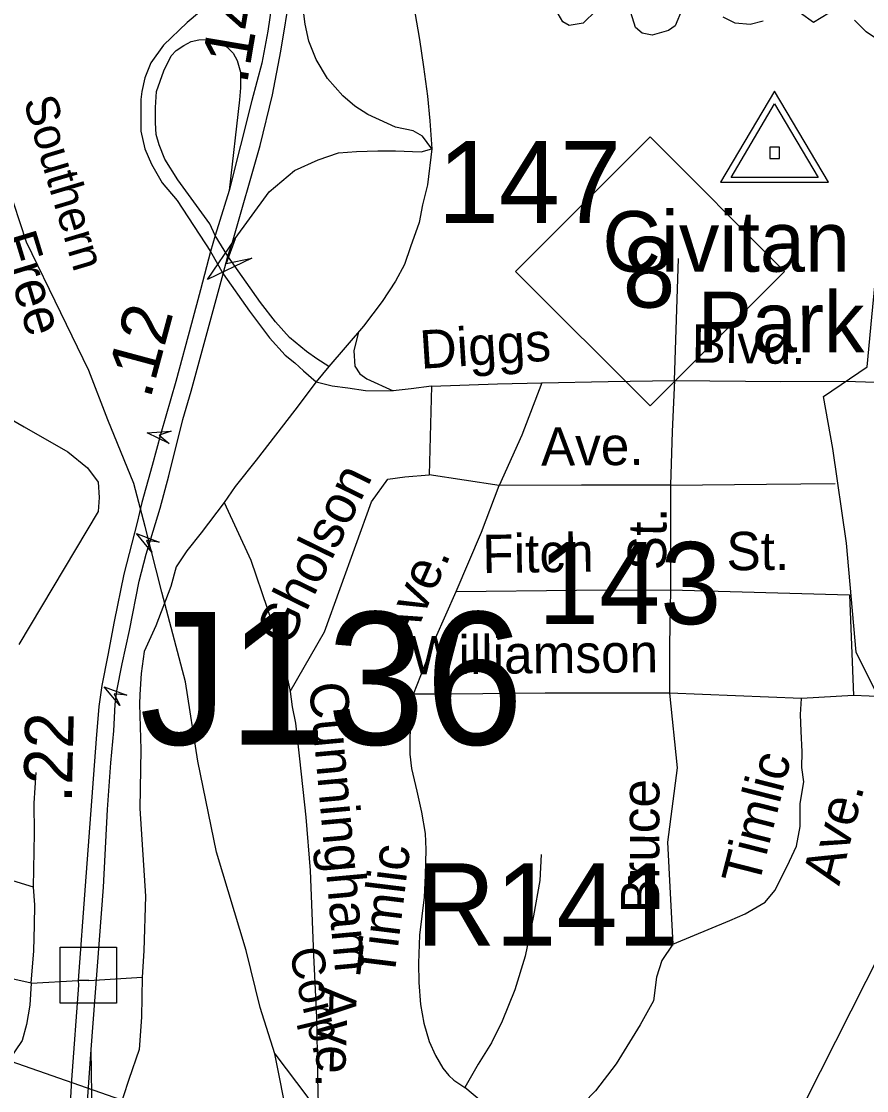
# Model space of a CAD drawing. Extents: x 1547597 to 1699558, y 810033 to 920809.
# Drawn here: x 1636237 to 1638330, y 849529 to 852177 of the extents above; entities that cross this region are included whole.
import ezdxf

# ---------------------------------------------------------------- set-up
doc = ezdxf.new("R2010")
doc.units = 0
for name, color, linetype in [('Exist Boundary Land Use Park Urban  Label', 7, 'Continuous'), ('Exist Hydrographic Creek Single Shore', 7, 'Continuous'), ('Exist Railroad Mainline', 7, 'Continuous'), ('Exist Railroad Mainline Label', 7, 'Continuous'), ('Exist Railroad Siding', 7, 'Continuous'), ('Exist Road Non-System Structure Non-Sys Other CELL', 7, 'Continuous'), ('Exist Road Non-System Structure Non-Sys Other Number Label', 7, 'Continuous'), ('Exist Road Non-System Type 51', 7, 'Continuous'), ('Exist Road Non-System Type 51 Label', 7, 'Continuous'), ('Exist Road Primary Interstate Structure Ovrhead Sign Attributed CELL', 7, 'Continuous'), ('Exist Road Primary NC Shield CELL', 7, 'Continuous'), ('Exist Road Primary NC Shield Number Label', 7, 'Continuous'), ('Exist Road Primary US Divided Attributed', 7, 'Continuous'), ('Exist Road Primary US Ramp 1 Lane  Attributed', 7, 'Continuous'), ('Exist Road Primary US Structure Non-Sys NCDOT Attributed CELL', 7, 'Continuous'), ('Exist Road Primary US Structure RailRoad Attributed CELL', 7, 'Continuous'), ('Exist Road Primary US Structure RailRoad Number Label', 7, 'Continuous'), ('Exist Road Secondary Mileage Hundredths English Label', 7, 'Continuous'), ('Exist Road Secondary Structure Standard Bridge Attributed CELL', 7, 'Continuous'), ('Exist Road Secondary Structure Standard Bridge Number Label', 7, 'Continuous'), ('Exist Survey Geodetic Marker CELL', 7, 'Continuous'), ('Exist Utilities Electrical Transmission Line', 7, 'Continuous')]:
    doc.layers.add(name, color=color, linetype=linetype)

msp = doc.modelspace()

# ---------------------------------------------------------------- linework, layer by layer
at = {"layer": 'Exist Hydrographic Creek Single Shore'}
for points in [[(1637873.4, 852207.4), (1637855.4, 852166.3), (1637839.1, 852154.7), (1637799, 852143.1), (1637774.2, 852148.3), (1637757.8, 852162.1), (1637746.2, 852199)], [(1637659.7, 852204.3), (1637628, 852172.6), (1637593.2, 852167.3), (1637577.9, 852175.8), (1637566.3, 852195.8)], [(1638073.9, 852177.9), (1638041.1, 852169.4), (1638004.2, 852172.6), (1637974.7, 852187.4)], [(1638064.9, 849279.6), (1638441.6, 850024.2), (1638445.8, 850051.7), (1638511.2, 850074.9), (1638538.7, 850150.9), (1638506, 850271.2), (1638468, 850347.1), (1638385.7, 850450.5), (1638303.4, 850615.1), (1638280.1, 850885.3), (1638246.4, 851119.5), (1638223.2, 851248.3), (1638330.8, 851322.1), (1638342.4, 851444.5), (1638367.9, 851708.1), (1638376.2, 851845.5), (1638377.2, 852035.4), (1638381.4, 852115.6), (1638328.7, 852151.5), (1638299.7, 852180)], [(1638235.8, 852197.9), (1638197.8, 852174.7), (1638166.2, 852197.9)]]:
    msp.add_lwpolyline(points, dxfattribs=at)
at = {"layer": 'Exist Railroad Mainline'}
for points in [[(1636864.9, 849620.4), (1636828.5, 849735.4), (1636793.3, 849876.3), (1636719.8, 850119.8), (1636674, 850345.5), (1636643.2, 850541.6), (1636584.8, 850763.4), (1636543.6, 850926.4), (1636515.1, 851032.8), (1636450.7, 851190.5), (1636404, 851313), (1636334.6, 851455.7), (1636249.7, 851630.7), (1636202.8, 851773.8)], [(1636897.8, 849454.4), (1636864.9, 849620.4)]]:
    msp.add_lwpolyline(points, dxfattribs=at)
at = {"layer": 'Exist Railroad Siding'}
msp.add_lwpolyline([(1636864.9, 849620.4), (1636946, 849512), (1637023.2, 849445.5)], dxfattribs=at)
at = {"layer": 'Exist Road Non-System Structure Non-Sys Other CELL'}
msp.add_lwpolyline([(1636333.1, 849884.7), (1636472.1, 849884.7), (1636472.1, 849745.6), (1636333.1, 849745.6)], close=True, dxfattribs=at)
at = {"layer": 'Exist Road Non-System Type 51'}
for p, q in [((1637853.7, 851288), (1637864.2, 851589.9)), ((1636998.3, 851322.8), (1636967, 851284.2)), ((1637419.7, 851027.6), (1637246.7, 851054.5)), ((1638168.4, 850500.5), (1637841.6, 850513.3)), ((1638297.1, 850507.6), (1638168.4, 850500.5)), ((1636404.2, 849802.2), (1636377.7, 849801.9))]:
    msp.add_line(p, q, dxfattribs=at)
for points in [[(1637146.1, 852607.8), (1637158.8, 852523.5), (1637180.4, 852377.1), (1637222.6, 852132.5), (1637232.7, 852064.7), (1637242.1, 851992.4), (1637248.4, 851930.9), (1637253.3, 851861.6)], [(1637253.3, 851861.6), (1637242.4, 851772.8), (1637230.5, 851722.8), (1637221.5, 851679.4), (1637200.8, 851618.9), (1637185.5, 851574.8), (1637163.3, 851534.3), (1637130.5, 851483.2), (1637083.9, 851422.7), (1636998.3, 851322.8)], [(1637071.6, 851408.3), (1637060.2, 851361.7), (1637062.7, 851323.1), (1637075.1, 851304.4), (1637092.5, 851292), (1637157.2, 851262.1)], [(1636001.1, 851313.5), (1636243.7, 851173), (1636351.9, 851111.2), (1636400.5, 851071.4), (1636427, 851036), (1636429.2, 850998.5), (1636427, 850963.1), (1636230.5, 850633.9)], [(1636967, 851284.2), (1636913.7, 851214.2), (1636817.9, 851090.8), (1636766, 851025.7), (1636739.4, 850985.9)], [(1636967, 851284.2), (1637006.7, 851274.6), (1637045.3, 851269.6), (1637088.8, 851263.4), (1637157.2, 851262.1)], [(1637252, 851273.7), (1637415.6, 851279.6), (1637525.6, 851281.9)], [(1637525.6, 851281.9), (1637475.7, 851152.7), (1637419.7, 851027.6)], [(1637525.6, 851281.9), (1637689.5, 851285.4), (1637853.7, 851288)], [(1637853.7, 851288), (1637848.4, 851162), (1637844.3, 851028.9)], [(1637853.7, 851288), (1638117.3, 851285.2), (1638278.6, 851286.6), (1638350.7, 851283.8), (1638381.9, 851286.6), (1638403.4, 851298.5)], [(1637252, 851273.7), (1637202.2, 851267.4), (1637157.2, 851262.1)], [(1637252, 851273.7), (1637246.7, 851054.5)], [(1636902.1, 850517.4), (1636987.2, 850665.7), (1637103.7, 850987.4), (1637144.3, 851043.9), (1637186.7, 851049.2), (1637246.7, 851054.5)], [(1637313.7, 850765.2), (1637376, 850912.2), (1637419.7, 851027.6)], [(1637844.3, 851028.9), (1637623.7, 851028.4), (1637419.7, 851027.6)], [(1637844.3, 851028.9), (1637844.3, 850900), (1637844.2, 850769.9)], [(1637844.3, 851028.9), (1638081.6, 851031.5), (1638251.5, 851032.9)], [(1636739.4, 850985.9), (1636681.9, 850910.6), (1636646.5, 850866.3), (1636619.9, 850826.5), (1636606.7, 850777.7), (1636569.6, 850680.4), (1636541.4, 850617), (1636533.7, 850562.3), (1636530.4, 850510.6), (1636529.1, 850486.6)], [(1636739.4, 850985.9), (1636805.3, 850842.9), (1636845.5, 850724.3), (1636874.1, 850635.8), (1636889.2, 850579.7), (1636902.1, 850517.4), (1636907.5, 850479.5), (1636915.3, 850439.1)], [(1637207.9, 850510.8), (1637262, 850650), (1637313.7, 850765.2)], [(1637313.7, 850765.2), (1637611.8, 850768.7), (1637844.2, 850769.9)], [(1637844.2, 850769.9), (1637841.6, 850633.6), (1637841.6, 850513.3)], [(1637844.2, 850769.9), (1638287.2, 850756.8), (1638297.1, 850507.6)], [(1637207.9, 850510.8), (1637201.1, 850452.9), (1637198.4, 850404.9), (1637198.9, 850362.3), (1637203.2, 850327), (1637216.3, 850270.7), (1637227.4, 850218.6), (1637236.7, 850166.4), (1637238.1, 850126.4), (1637237.1, 850063.1), (1637234.3, 850008.4), (1637222.8, 849914.6), (1637219.8, 849844.6), (1637221, 849796.7), (1637225.1, 849743), (1637233.4, 849696.4), (1637246.9, 849650.9), (1637262.2, 849616), (1637280.6, 849584.8), (1637295, 849566.9), (1637307.4, 849555.2), (1637335, 849536.9)], [(1637841.6, 850513.3), (1637533.8, 850513.8), (1637302, 850511.5), (1637207.9, 850510.8)], [(1637841.6, 850513.3), (1637860.8, 850328.8), (1637836.8, 850144.6), (1637849.6, 849892.3)], [(1636529.1, 850486.6), (1636532.4, 850373.8), (1636530.1, 850227.8), (1636544.6, 850011), (1636539.9, 849875.6), (1636536.1, 849810)], [(1637849.6, 849892.3), (1637991, 849951), (1638028.6, 849967.1), (1638078.8, 849996.2), (1638102.4, 850024.9), (1638133.1, 850084.8), (1638155.9, 850134.6), (1638165.2, 850183.1), (1638165.3, 850240.2), (1638174.2, 850294), (1638169.4, 850329.2), (1638170.2, 850368.2), (1638167.7, 850419.2), (1638166, 850460.4), (1638168.4, 850500.5)], [(1638761.7, 850490.9), (1638569.1, 850496.1), (1638297.1, 850507.6)], [(1636915.3, 850439.1), (1636925.7, 850351.2), (1636941.4, 850206.8), (1636952.3, 850074.7), (1636960.3, 849864.7), (1636967.7, 849710.4), (1636969.8, 849576.5), (1636970.8, 849514.5), (1636977.9, 849473.7), (1636991.5, 849430.2), (1637002.2, 849405.6), (1637020.8, 849375.8), (1637038.5, 849361.4), (1637064.2, 849345.1), (1637113.8, 849326.3), (1637211.3, 849288.9), (1637346.5, 849242.7), (1637467.8, 849199)], [(1636267.1, 850033.2), (1636269.1, 850167.1), (1636268.4, 850241.1), (1636273.5, 850317)], [(1636267.1, 850033.2), (1636205.5, 850052.1), (1636117.9, 850083.5), (1636056.5, 850114.3), (1635987.1, 850157.4), (1635945.6, 850192), (1635904.4, 850234.7), (1635869, 850273.2)], [(1637523.8, 850113.9), (1637520.7, 850050), (1637505.3, 849962.2), (1637483.9, 849862.6), (1637458.6, 849779.1), (1637427.4, 849701.5), (1637400.7, 849648), (1637368, 849594.8), (1637335, 849536.9)], [(1636261.5, 849795.2), (1636205.7, 849808.1), (1636161.9, 849816.8), (1636124.1, 849827.4), (1636082.4, 849842.1), (1636038.5, 849860.6), (1635981.1, 849891.6), (1635917.7, 849930.5), (1635834.7, 849991.8), (1635783.2, 850030.6), (1635733.9, 850063.3), (1635694.1, 850087.9), (1635654.6, 850110.5)], [(1636261.5, 849795.2), (1636268.1, 849875.3), (1636269.6, 849939.1), (1636270.4, 849989.1), (1636267.1, 850033.2)], [(1637849.6, 849892.3), (1637822.4, 849851.6), (1637809.7, 849809.9), (1637802, 849751.7), (1637769.2, 849692.3), (1637709.8, 849595.3), (1637658.4, 849529.1), (1637599.8, 849468.9), (1637567.5, 849447.3), (1637535.4, 849440), (1637511.4, 849442.2), (1637471.5, 849450.9), (1637431.9, 849467.5), (1637376.5, 849502.2), (1637335, 849536.9)], [(1636261.5, 849795.2), (1636377.7, 849801.9)], [(1636404.2, 849802.2), (1636536.1, 849810)], [(1636536.1, 849810), (1636534.1, 849711), (1636528.9, 849631.3), (1636502.7, 849556.5), (1636475.2, 849471.4), (1636469.2, 849415.9), (1636465.9, 849369), (1636467.2, 849331.5), (1636475.2, 849289.3), (1636492.7, 849229), (1636558.1, 849060.8), (1636564.5, 848989.6), (1636566.5, 848937.3), (1636572.5, 848838.6), (1636568.5, 848739.9), (1636572.5, 848594.9), (1636576.5, 848478.1), (1636578.6, 848381.4), (1636582.6, 848244.5)], [(1636261.5, 849795.2), (1636258, 849741.1), (1636249.8, 849693.4), (1636239.2, 849653.6), (1636190.6, 849582)]]:
    msp.add_lwpolyline(points, dxfattribs=at)
at = {"layer": 'Exist Road Primary Interstate Structure Ovrhead Sign Attributed CELL'}
msp.add_lwpolyline([(1636602.5, 851132.3), (1636548.5, 851157.9), (1636608.1, 851162.8), (1636577.9, 851152.6)], close=True, dxfattribs=at)
at = {"layer": 'Exist Road Primary NC Shield CELL'}
msp.add_lwpolyline([(1637460.7, 851558.2), (1637793.7, 851891.2), (1638126.7, 851558.2), (1637793.7, 851225.2)], close=True, dxfattribs=at)
at = {"layer": 'Exist Road Primary US Divided Attributed'}
for points in [[(1636877.6, 852558.1), (1636877.6, 852417.6), (1636866.7, 852281.8), (1636857.7, 852226.3), (1636846.8, 852152.9), (1636832.2, 852073.5), (1636807.4, 851981.5), (1636751.3, 851758.4)], [(1636759.6, 851630.1), (1636828.1, 851869.5), (1636858.8, 851995.6), (1636879.4, 852103.4), (1636903, 852249.9), (1636930, 852541)], [(1636751.3, 851758.4), (1636717, 851647.1)], [(1636717, 851647.1), (1636705.6, 851607.1)], [(1636748.4, 851595.7), (1636759.6, 851630.1)], [(1636705.6, 851607.1), (1636680.8, 851512.2), (1636657.9, 851429.4), (1636619.2, 851285.4), (1636582, 851156.4), (1636560.6, 851077.1), (1636535.6, 850985.8), (1636523.9, 850936.4)], [(1636736.9, 851552.3), (1636748.4, 851595.7)], [(1636545.9, 850857.8), (1636580.9, 850971.9), (1636601.8, 851052), (1636637, 851191), (1636657.5, 851261.1), (1636702.3, 851424.7), (1636736.9, 851552.3)], [(1636523.9, 850936.4), (1636490.4, 850808.1), (1636467.1, 850691.1), (1636450.7, 850607.6), (1636436.4, 850532.7), (1636428.9, 850480.2), (1636422.2, 850400.8), (1636395.1, 850036.2), (1636377.7, 849801.9)], [(1636409.6, 849630.9), (1636440.2, 850033.3), (1636450.5, 850225.3), (1636458.2, 850340.7), (1636465.7, 850420.6), (1636468.9, 850485.5), (1636473, 850519), (1636486.6, 850586.6), (1636504.6, 850668.6), (1636528.7, 850790.7), (1636545.9, 850857.8)], [(1636377.7, 849801.9), (1636378, 849790.8), (1636360.7, 849556), (1636351.3, 849379.7)], [(1636565.7, 848077.7), (1636537.5, 848119.2), (1636508.1, 848174.8), (1636480.6, 848224.3), (1636449.1, 848292.6), (1636419, 848367), (1636402.2, 848413.2), (1636382.8, 848486.9), (1636374.6, 848544.3), (1636364.7, 848604.8), (1636357.4, 848678.4), (1636354, 848730.7), (1636355.4, 848785.6), (1636355.8, 848880.9), (1636380.1, 849210.2), (1636392.9, 849397.8), (1636409.6, 849630.9)]]:
    msp.add_lwpolyline(points, dxfattribs=at)
at = {"layer": 'Exist Road Primary US Ramp 1 Lane  Attributed'}
for p, q in [((1636748.4, 851595.7), (1636717, 851647.1)), ((1636705.6, 851607.1), (1636736.9, 851552.3))]:
    msp.add_line(p, q, dxfattribs=at)
for points in [[(1636877.6, 852558.1), (1636859.9, 852450.5), (1636845.7, 852398.1), (1636828.6, 852360.5), (1636805.3, 852323.5), (1636780.9, 852293.9), (1636713.6, 852230.8), (1636647.6, 852174.5), (1636588.9, 852118.2), (1636557.1, 852074.2), (1636542.4, 852037.5), (1636535.1, 852003.2), (1636532.6, 851983.6), (1636532.6, 851954.3), (1636532.7, 851905.7), (1636542.4, 851861.6), (1636558.8, 851823.7), (1636585.7, 851777.2), (1636623.1, 851734), (1636705.6, 851607.1)], [(1637253.3, 851861.6), (1637229.7, 851892.7), (1637206.9, 851905.8), (1637163.4, 851915.4), (1637143.2, 851924.2), (1637094.5, 851946.7), (1637062.6, 851967.3), (1637032.7, 851992.9), (1636994.8, 852036), (1636966.7, 852082.5), (1636948.4, 852128.2), (1636939.4, 852170.1), (1636933, 852222.6), (1636930, 852541)], [(1636717, 851647.1), (1636703.7, 851675.8), (1636624.7, 851785), (1636592.5, 851836.3), (1636578.2, 851871.6), (1636570.4, 851897.2), (1636568.9, 851926.1), (1636568.9, 851963.9), (1636571.9, 852003.2), (1636589.5, 852054.6), (1636608.2, 852091.8), (1636620.1, 852104.9), (1636639.3, 852117.7), (1636657.6, 852127.1), (1636676, 852131.2), (1636700.7, 852132.7), (1636728.1, 852125.7), (1636745.7, 852114.1), (1636761, 852098.8), (1636771.5, 852080.4), (1636779.8, 852051.6), (1636779.8, 852012.6), (1636776.8, 851982.9), (1636751.3, 851758.4)], [(1636759.6, 851630.1), (1636850.2, 851754.9), (1636912.8, 851808.1), (1636972.2, 851834.7), (1637022.3, 851851.9), (1637066.5, 851855), (1637119.2, 851856.6), (1637163, 851856.6), (1637226.7, 851854.5), (1637253.3, 851861.6)], [(1636998.3, 851322.8), (1636968.9, 851341.2), (1636942.5, 851359.9), (1636900.8, 851394.7), (1636865.8, 851433.3), (1636829, 851481.2), (1636748.4, 851595.7)], [(1636736.9, 851552.3), (1636801.8, 851460), (1636826.7, 851426.9), (1636851.5, 851393.7), (1636889.7, 851350.5), (1636913.7, 851332), (1636935.7, 851311.8), (1636967, 851284.2)], [(1636582.6, 848244.5), (1636553.6, 848295.3), (1636508.7, 848374.4), (1636461.2, 848460.8), (1636433.7, 848519.7), (1636398.9, 848618.2), (1636378.2, 848776.8), (1636412.3, 849464.1), (1636409.6, 849630.9)]]:
    msp.add_lwpolyline(points, dxfattribs=at)
at = {"layer": 'Exist Road Primary US Structure Non-Sys NCDOT Attributed CELL'}
msp.add_lwpolyline([(1636480.7, 850483.1), (1636442.3, 850528.9), (1636498.4, 850508.4), (1636466.7, 850511.7)], close=True, dxfattribs=at)
at = {"layer": 'Exist Road Primary US Structure RailRoad Attributed CELL'}
msp.add_lwpolyline([(1636559.8, 850862.4), (1636522.4, 850909), (1636578.1, 850887.3), (1636546.5, 850891.3)], close=True, dxfattribs=at)
at = {"layer": 'Exist Road Secondary Structure Standard Bridge Attributed CELL'}
msp.add_lwpolyline([(1636807.6, 851590.7), (1636697.4, 851538.4), (1636766.7, 851638.8), (1636743.9, 851577.9)], close=True, dxfattribs=at)
at = {"layer": 'Exist Survey Geodetic Marker CELL'}
for points in [[(1638235.7, 851778.7), (1638101.7, 852004.7), (1637968.3, 851778.7)], [(1638209.8, 851790.8), (1637994.3, 851790.8), (1638101.7, 851972.9)], [(1638114.1, 851837.4), (1638114.1, 851865.6), (1638089.8, 851865.6), (1638089.8, 851837.4)]]:
    msp.add_lwpolyline(points, close=True, dxfattribs=at)
at = {"layer": 'Exist Utilities Electrical Transmission Line'}
msp.add_lwpolyline([(1632372.4, 849587.3), (1632610.9, 849634.3), (1632999.3, 849685.2), (1633535.9, 849758.3), (1633976.3, 849816.6), (1634336.7, 849866.1), (1634510.8, 849883.8), (1634929.7, 849822.5), (1635532, 849722.8), (1636040.6, 849636.2), (1636174.2, 849614.5), (1636586.1, 849471)], dxfattribs=at)

# ---------------------------------------------------------------- texts
at = {"layer": 'Exist Boundary Land Use Park Urban  Label'}
for s, p in [('Civitan', (1637675.4, 851557.4)), ('Park', (1637911.7, 851357.9))]:
    msp.add_text(s, height=150, dxfattribs=at).set_placement(p)
at = {"layer": 'Exist Railroad Mainline Label'}
for s, rotation, p in [('Southern', 286.6045, (1636241.3, 851980.2)), ('Corp.', 283.9005, (1636898.8, 849874.1))]:
    msp.add_text(s, height=82.02, rotation=rotation, dxfattribs=at).set_placement(p)
at = {"layer": 'Exist Road Non-System Structure Non-Sys Other Number Label'}
msp.add_text('J136', height=328.08, dxfattribs=at).set_placement((1636529.2, 850386.3))
at = {"layer": 'Exist Road Non-System Type 51 Label'}
for s, rotation, p in [('Free', 286.9422, (1636179.1, 851640.9)), ('Diggs', 3.6515, (1637226.2, 851316.8)), ('Blvd.', 359.2056, (1637895.9, 851332.4)), ('Ave.', 0.5143, (1637523.7, 851076.7)), ('Gholson', 63.8898, (1636899, 850624.6)), ('St.', 89.1045, (1637832.6, 850817.4)), ('Fitch', 0.8979, (1637379.1, 850810.6)), ('St.', 0.4089, (1637983, 850817.9)), ('Ave.', 65.8051, (1637197.1, 850625.5)), ('Williamson', 0.5282, (1637199.8, 850559.9)), ('Cunningham', 275.2052, (1636948.8, 850537.7)), ('Timlic', 75.6935, (1638061.5, 850032.3)), ('Bruce', 89.9432, (1637816.3, 849968.9)), ('Ave.', 75.6935, (1638261.8, 850034.9)), ('Timlic', 83.0042, (1637159.7, 849804)), ('Ave.', 268.1769, (1636973, 849791))]:
    msp.add_text(s, height=95, rotation=rotation, dxfattribs=at).set_placement(p)
at = {"layer": 'Exist Road Primary NC Shield Number Label'}
msp.add_text('8', height=175, dxfattribs=at).set_placement((1637725.8, 851468.5))
at = {"layer": 'Exist Road Primary US Structure RailRoad Number Label'}
msp.add_text('R141', height=203.41, dxfattribs=at).set_placement((1637214, 849888.7))
at = {"layer": 'Exist Road Secondary Mileage Hundredths English Label'}
for s, rotation, p in [('.14', 80.3886, (1636795.3, 852019.2)), ('.12', 74.9435, (1636556, 851239.9)), ('.22', 88.641, (1636361.6, 850241.4))]:
    msp.add_text(s, height=120, rotation=rotation, dxfattribs=at).set_placement(p)
at = {"layer": 'Exist Road Secondary Structure Standard Bridge Number Label'}
for s, p in [('147', (1637267.9, 851677.9)), ('143', (1637516.1, 850684.5))]:
    msp.add_text(s, height=203.41, dxfattribs=at).set_placement(p)

doc.saveas('drawing.dxf')
